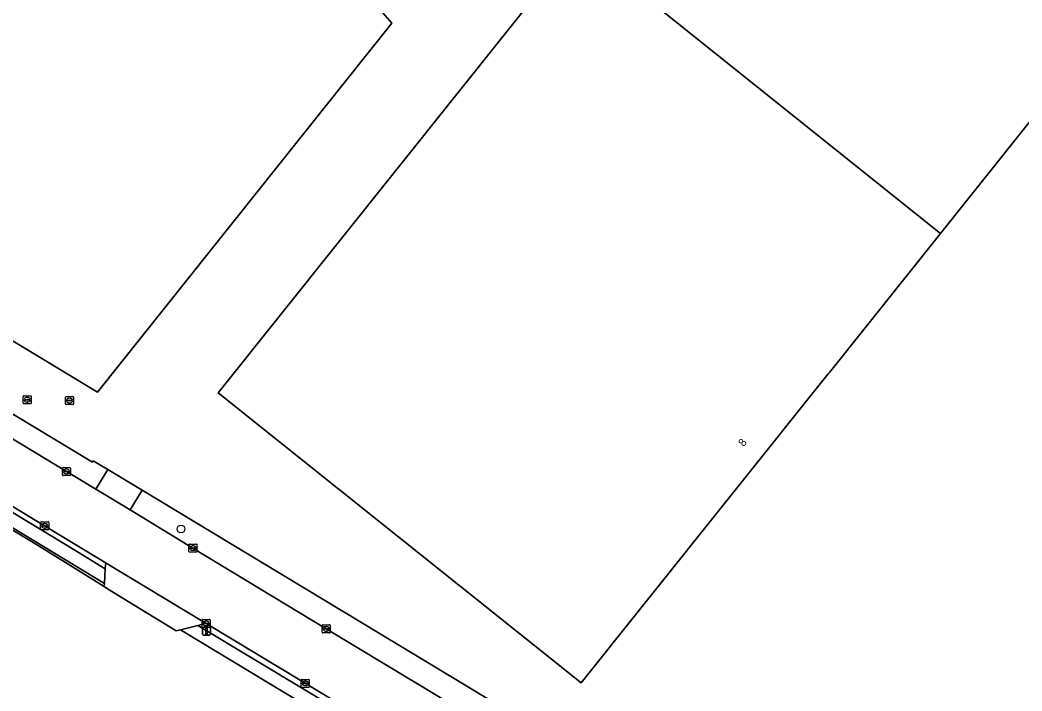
# Model space of a CAD drawing. Extents: x 156141 to 158132, y 385651 to 388333.
# Drawn here: x 156493.2 to 156618.4, y 386652.4 to 386736.2 of the extents above; entities that cross this region are included whole.
import ezdxf

# ---------------------------------------------------------------- set-up
doc = ezdxf.new("R2010")
doc.units = 0
for name, color, linetype in [('IMGEO_Berm_groen', 7, 'Continuous'), ('IMGEO_Boom', 7, 'Continuous'), ('IMGEO_Erf', 7, 'Continuous'), ('IMGEO_Groenvoorziening', 7, 'Continuous'), ('IMGEO_Hek', 7, 'Continuous'), ('IMGEO_Kolk', 7, 'Continuous'), ('IMGEO_Lichtmast', 7, 'Continuous'), ('IMGEO_Pand', 7, 'Continuous'), ('IMGEO_Pand_nummerreeks', 7, 'Continuous'), ('IMGEO_Rijbaan_lokaal_gesloten', 7, 'Continuous'), ('IMGEO_Rijbaan_lokaal_open', 7, 'Continuous'), ('IMGEO_Rioolput', 7, 'Continuous'), ('IMGEO_Voetpad_open', 7, 'Continuous')]:
    doc.layers.add(name, color=color, linetype=linetype)

msp = doc.modelspace()

# ---------------------------------------------------------------- linework, layer by layer
at = {"layer": 'IMGEO_Berm_groen'}
for points in [[(156446.32, 386703.25), (156430.51, 386712.82), (156415.55, 386721.84), (156409.65, 386725.4), (156409.23, 386724.85), (156455.5, 386696.88), (156500, 386669.95), (156503.82, 386667.63), (156503.85, 386668.18), (156503.94, 386668.34), (156500, 386670.72), (156496.24, 386672.99), (156479.61, 386683.07), (156461.25, 386694.2)], [(156485.28, 386691.16), (156484.15, 386688.74), (156498.97, 386679.77), (156500, 386679.15), (156502.64, 386677.55), (156504.13, 386680.02), (156502.3, 386681.12), (156502.21, 386680.95)]]:
    msp.add_lwpolyline(points, close=True, dxfattribs=at)
for points in [[(156508.42, 386677.43), (156506.91, 386674.97), (156514.77, 386670.21), (156531.43, 386660.13), (156545.85, 386651.42), (156560.8, 386642.39), (156577.46, 386632.32), (156594.13, 386622.23)], [(156596.8, 386624.11), (156508.42, 386677.43)]]:
    msp.add_lwpolyline(points, dxfattribs=at)
at = {"layer": 'IMGEO_Boom'}
msp.add_circle((156513.27, 386672.6), 0.489, dxfattribs=at)
at = {"layer": 'IMGEO_Erf'}
msp.add_lwpolyline([(156562.82, 386745.82), (156585.47, 386774.18), (156625.19, 386808.77), (156670.44, 386848.17), (156724.8, 386895.5), (156762.97, 386851.71), (156754.18, 386844.05), (156753.97, 386843.86), (156725.69, 386819.23), (156725.5, 386819.06), (156708.6, 386804.34), (156681.33, 386780.59), (156681.14, 386780.43), (156663.35, 386764.94), (156635.2, 386740.45), (156635.02, 386740.29), (156627.59, 386733.83), (156608.17, 386709.52), (156594.29, 386692.16), (156594.13, 386691.97), (156570.73, 386662.69), (156570.57, 386662.48), (156563.29, 386653.38), (156517.91, 386689.59)], close=True, dxfattribs=at)
for points in [[(156500, 386831.2), (156491.57, 386823.65), (156483.14, 386815.4), (156480.48, 386812.82), (156481.2, 386811.98), (156475.71, 386805.5), (156458.53, 386785.23), (156416.67, 386732.53), (156478.51, 386695.24), (156485.28, 386691.16), (156502.21, 386680.95), (156502.3, 386681.12), (156504.13, 386680.02), (156508.42, 386677.43), (156596.8, 386624.11)], [(156497.13, 386765.98), (156498.54, 386767.48), (156505.52, 386774.95), (156539.63, 386735.79), (156502.86, 386689.7), (156473.05, 386707.68), (156477.03, 386711.95), (156467.31, 386721.05), (156467.13, 386720.89), (156467.24, 386720.39)], [(156599.76, 386607.76), (156573.46, 386623.64), (156541.9, 386642.7), (156513.2, 386660.01), (156512.68, 386659.89), (156504.11, 386665.14), (156503.69, 386665.4), (156495.57, 386670.45), (156409.31, 386722.66), (156408.15, 386722.46), (156407.83, 386722.68), (156407.69, 386722.47), (156407.5, 386722.59), (156404.39, 386718.28), (156403.96, 386718.5), (156403.71, 386718.13)]]:
    msp.add_lwpolyline(points, dxfattribs=at)
at = {"layer": 'IMGEO_Groenvoorziening'}
msp.add_lwpolyline([(156503.72, 386665.8), (156500, 386668.05), (156454.55, 386695.56), (156408.24, 386723.56), (156407.5, 386722.59), (156407.69, 386722.47), (156407.83, 386722.68), (156408.15, 386722.46), (156409.31, 386722.66), (156495.57, 386670.45), (156503.69, 386665.4)], close=True, dxfattribs=at)
msp.add_lwpolyline([(156599.34, 386610.69), (156577.37, 386624), (156561.56, 386633.56), (156544.88, 386643.61), (156528.8, 386653.32), (156516.42, 386660.8), (156516.21, 386660.93), (156516.11, 386660.75), (156515.39, 386660.56), (156542.74, 386644.08), (156574.3, 386625.03), (156600.38, 386609.28)], dxfattribs=at)
at = {"layer": 'IMGEO_Hek'}
for points in [[(156485.28, 386691.16), (156502.21, 386680.95), (156502.3, 386681.12)], [(156596.8, 386624.11), (156502.3, 386681.12)]]:
    msp.add_lwpolyline(points, dxfattribs=at)
at = {"layer": 'IMGEO_Kolk'}
for p, q in [((156493.57, 386688.31), (156493.57, 386689.16)), ((156493.64, 386689.24), (156494.49, 386689.24)), ((156494.05, 386689.01), (156494.08, 386689.01)), ((156494.57, 386689.16), (156494.57, 386688.31)), ((156494.49, 386688.23), (156493.64, 386688.23)), ((156493.82, 386688.73), (156493.82, 386688.74)), ((156494.26, 386688.69), (156493.86, 386688.69)), ((156493.87, 386688.78), (156494.26, 386688.78)), ((156494.08, 386688.46), (156494.05, 386688.46)), ((156494.31, 386688.74), (156494.31, 386688.73)), ((156498.47, 386679.35), (156498.47, 386680.2)), ((156498.54, 386680.28), (156499.39, 386680.28)), ((156499.47, 386680.2), (156499.47, 386679.35)), ((156499.39, 386679.28), (156498.54, 386679.28)), ((156498.72, 386679.77), (156498.72, 386679.78)), ((156499.16, 386679.73), (156498.76, 386679.73)), ((156498.77, 386679.82), (156499.16, 386679.82)), ((156498.95, 386680.06), (156498.98, 386680.06)), ((156498.98, 386679.5), (156498.95, 386679.5)), ((156499.21, 386679.78), (156499.21, 386679.77)), ((156495.74, 386672.57), (156495.74, 386673.42)), ((156495.82, 386673.49), (156496.67, 386673.49)), ((156496, 386672.99), (156496, 386673)), ((156496.44, 386672.95), (156496.04, 386672.95)), ((156496.05, 386673.04), (156496.44, 386673.04)), ((156496.23, 386673.27), (156496.26, 386673.27)), ((156496.25, 386672.71), (156496.23, 386672.71)), ((156496.49, 386673), (156496.49, 386672.99)), ((156496.75, 386673.42), (156496.75, 386672.57)), ((156496.67, 386672.49), (156495.82, 386672.49)), ((156514.27, 386669.79), (156514.27, 386670.64)), ((156514.35, 386670.71), (156515.2, 386670.71)), ((156514.53, 386670.21), (156514.53, 386670.22)), ((156514.97, 386670.17), (156514.57, 386670.17)), ((156514.58, 386670.26), (156514.97, 386670.26)), ((156514.76, 386670.49), (156514.79, 386670.49)), ((156515.02, 386670.22), (156515.02, 386670.21)), ((156515.27, 386670.64), (156515.27, 386669.79)), ((156515.2, 386669.71), (156514.35, 386669.71)), ((156514.78, 386669.93), (156514.76, 386669.93)), ((156515.91, 386660.38), (156515.91, 386661.23)), ((156515.98, 386661.3), (156516.84, 386661.3)), ((156516.84, 386660.3), (156515.98, 386660.3)), ((156516.17, 386660.8), (156516.17, 386660.81)), ((156516.21, 386660.85), (156516.61, 386660.85)), ((156516.61, 386660.76), (156516.21, 386660.76)), ((156516.42, 386660.52), (156516.39, 386660.52)), ((156516.4, 386661.08), (156516.42, 386661.08)), ((156516.65, 386660.81), (156516.65, 386660.8)), ((156516.91, 386661.23), (156516.91, 386660.38)), ((156530.93, 386659.69), (156530.93, 386660.55)), ((156531, 386660.62), (156531.86, 386660.62)), ((156531.19, 386660.11), (156531.19, 386660.13)), ((156531.23, 386660.16), (156531.63, 386660.16)), ((156531.63, 386660.08), (156531.23, 386660.08)), ((156531.42, 386660.4), (156531.44, 386660.4)), ((156531.67, 386660.13), (156531.67, 386660.11)), ((156531.93, 386660.55), (156531.93, 386659.69)), ((156531.86, 386659.62), (156531, 386659.62)), ((156531.44, 386659.84), (156531.41, 386659.84)), ((156528.3, 386652.89), (156528.3, 386653.74)), ((156528.38, 386653.81), (156529.23, 386653.81)), ((156529.23, 386652.81), (156528.38, 386652.81)), ((156528.56, 386653.31), (156528.56, 386653.32)), ((156529, 386653.27), (156528.6, 386653.27)), ((156528.61, 386653.36), (156529, 386653.36)), ((156528.79, 386653.59), (156528.82, 386653.59)), ((156528.81, 386653.03), (156528.79, 386653.03)), ((156529.05, 386653.32), (156529.05, 386653.31)), ((156529.3, 386653.74), (156529.3, 386652.89))]:
    msp.add_line(p, q, dxfattribs=at)
for points in [[(156493.57, 386688.31), (156493.57, 386689.16)], [(156493.64, 386689.24), (156494.49, 386689.24)], [(156494.57, 386689.16), (156494.57, 386688.31)], [(156494.49, 386688.23), (156493.64, 386688.23)], [(156498.47, 386679.35), (156498.47, 386680.2)], [(156498.54, 386680.28), (156499.39, 386680.28)], [(156499.47, 386680.2), (156499.47, 386679.35)], [(156499.39, 386679.28), (156498.54, 386679.28)], [(156495.74, 386672.57), (156495.74, 386673.42)], [(156495.82, 386673.49), (156496.67, 386673.49)], [(156496.75, 386673.42), (156496.75, 386672.57)], [(156496.67, 386672.49), (156495.82, 386672.49)], [(156514.27, 386669.79), (156514.27, 386670.64)], [(156514.35, 386670.71), (156515.2, 386670.71)], [(156515.27, 386670.64), (156515.27, 386669.79)], [(156515.2, 386669.71), (156514.35, 386669.71)], [(156515.91, 386660.38), (156515.91, 386661.23)], [(156515.98, 386661.3), (156516.84, 386661.3)], [(156516.84, 386660.3), (156515.98, 386660.3)], [(156516.91, 386661.23), (156516.91, 386660.38)], [(156530.93, 386659.69), (156530.93, 386660.55)], [(156531, 386660.62), (156531.86, 386660.62)], [(156531.93, 386660.55), (156531.93, 386659.69)], [(156531.86, 386659.62), (156531, 386659.62)], [(156528.3, 386652.89), (156528.3, 386653.74)], [(156528.38, 386653.81), (156529.23, 386653.81)], [(156529.23, 386652.81), (156528.38, 386652.81)], [(156529.3, 386653.74), (156529.3, 386652.89)]]:
    msp.add_lwpolyline(points, dxfattribs=at)
for centre, radius, start, end in [((156493.64, 386689.16), 0.0765, 91.552, 178.448), ((156493.64, 386689.16), 0.0765, 91.552, 178.448), ((156494.49, 386689.16), 0.0765, 1.552, 88.448), ((156494.49, 386689.16), 0.0765, 1.552, 88.448), ((156493.64, 386688.31), 0.0765, 181.552, 268.448), ((156493.64, 386688.31), 0.0765, 181.552, 268.448), ((156493.86, 386688.74), 0.0403, 85.8775, 175.7526), ((156493.86, 386688.73), 0.0366, 178.938, 274.7102), ((156494.27, 386688.74), 0.0386, 1.7309, 96.639), ((156494.27, 386688.73), 0.043, 264.8664, 352.4533), ((156494.49, 386688.31), 0.0765, 271.552, 358.448), ((156494.49, 386688.31), 0.0765, 271.552, 358.448), ((156498.54, 386680.2), 0.0765, 91.552, 178.448), ((156498.54, 386680.2), 0.0765, 91.552, 178.448), ((156499.39, 386680.2), 0.0765, 1.552, 88.448), ((156499.39, 386680.2), 0.0765, 1.552, 88.448), ((156498.54, 386679.35), 0.0765, 181.552, 268.448), ((156498.54, 386679.35), 0.0765, 181.552, 268.448), ((156498.76, 386679.78), 0.0403, 85.8775, 175.7526), ((156498.76, 386679.77), 0.0366, 178.938, 274.7102), ((156499.17, 386679.78), 0.0386, 1.7309, 96.639), ((156499.17, 386679.78), 0.043, 264.8664, 352.4533), ((156499.39, 386679.35), 0.0765, 271.552, 358.448), ((156499.39, 386679.35), 0.0765, 271.552, 358.448), ((156495.82, 386673.42), 0.0765, 91.552, 178.448), ((156495.82, 386673.42), 0.0765, 91.552, 178.448), ((156496.04, 386673), 0.0403, 85.8775, 175.7526), ((156496.04, 386672.99), 0.0366, 178.938, 274.7102), ((156496.45, 386673), 0.0386, 1.7309, 96.639), ((156496.44, 386672.99), 0.043, 264.8664, 352.4533), ((156496.67, 386673.42), 0.0765, 1.552, 88.448), ((156496.67, 386673.42), 0.0765, 1.552, 88.448), ((156495.82, 386672.57), 0.0765, 181.552, 268.448), ((156495.82, 386672.57), 0.0765, 181.552, 268.448), ((156496.67, 386672.57), 0.0765, 271.552, 358.448), ((156496.67, 386672.57), 0.0765, 271.552, 358.448), ((156514.35, 386670.64), 0.0765, 91.552, 178.448), ((156514.35, 386670.64), 0.0765, 91.552, 178.448), ((156514.57, 386670.22), 0.0403, 85.8775, 175.7526), ((156514.57, 386670.21), 0.0366, 178.938, 274.7102), ((156514.98, 386670.22), 0.0386, 1.7309, 96.639), ((156514.97, 386670.21), 0.043, 264.8664, 352.4533), ((156515.2, 386670.64), 0.0765, 1.552, 88.448), ((156515.2, 386670.64), 0.0765, 1.552, 88.448), ((156514.35, 386669.79), 0.0765, 181.552, 268.448), ((156514.35, 386669.79), 0.0765, 181.552, 268.448), ((156515.2, 386669.79), 0.0765, 271.552, 358.448), ((156515.2, 386669.79), 0.0765, 271.552, 358.448), ((156515.99, 386661.23), 0.0765, 91.552, 178.448), ((156515.99, 386661.23), 0.0765, 91.552, 178.448), ((156515.99, 386660.38), 0.0765, 181.552, 268.448), ((156515.99, 386660.38), 0.0765, 181.552, 268.448), ((156516.21, 386660.81), 0.0403, 85.8775, 175.7526), ((156516.2, 386660.8), 0.0366, 178.938, 274.7102), ((156516.61, 386660.81), 0.0386, 1.7309, 96.639), ((156516.61, 386660.8), 0.043, 264.8664, 352.4533), ((156516.83, 386661.23), 0.0765, 1.552, 88.448), ((156516.83, 386661.23), 0.0765, 1.552, 88.448), ((156516.83, 386660.38), 0.0765, 271.552, 358.448), ((156516.83, 386660.38), 0.0765, 271.552, 358.448), ((156531.01, 386660.55), 0.0765, 91.552, 178.448), ((156531.01, 386660.55), 0.0765, 91.552, 178.448), ((156531.23, 386660.12), 0.0403, 85.8775, 175.7526), ((156531.22, 386660.11), 0.0366, 178.938, 274.7102), ((156531.63, 386660.13), 0.0386, 1.7309, 96.639), ((156531.63, 386660.12), 0.043, 264.8664, 352.4533), ((156531.85, 386660.55), 0.0765, 1.552, 88.448), ((156531.85, 386660.55), 0.0765, 1.552, 88.448), ((156531.01, 386659.7), 0.0765, 181.552, 268.448), ((156531.01, 386659.7), 0.0765, 181.552, 268.448), ((156531.85, 386659.7), 0.0765, 271.552, 358.448), ((156531.85, 386659.7), 0.0765, 271.552, 358.448), ((156528.38, 386653.74), 0.0765, 91.552, 178.448), ((156528.38, 386653.74), 0.0765, 91.552, 178.448), ((156528.38, 386652.89), 0.0765, 181.552, 268.448), ((156528.38, 386652.89), 0.0765, 181.552, 268.448), ((156528.6, 386653.32), 0.0403, 85.8775, 175.7526), ((156528.6, 386653.31), 0.0366, 178.938, 274.7102), ((156529.01, 386653.32), 0.0386, 1.7309, 96.639), ((156529, 386653.31), 0.043, 264.8664, 352.4533), ((156529.23, 386653.74), 0.0765, 1.552, 88.448), ((156529.23, 386653.74), 0.0765, 1.552, 88.448), ((156529.23, 386652.89), 0.0765, 271.552, 358.448), ((156529.23, 386652.89), 0.0765, 271.552, 358.448)]:
    msp.add_arc(centre, radius, start, end, dxfattribs=at)
for centre, major_axis, ratio, start_param, end_param in [((156494.05, 386688.73), (-0.387, 0.002), 0.722429, 4.712389, 7.853982), ((156494.08, 386688.73), (-0.39, 0.002), 0.717154, 1.570796, 4.712389), ((156498.95, 386679.78), (-0.387, 0.002), 0.722429, 4.712389, 7.853982), ((156498.98, 386679.78), (-0.39, 0.002), 0.717154, 1.570796, 4.712389), ((156496.23, 386672.99), (-0.387, 0.002), 0.722429, 4.712389, 7.853982), ((156496.26, 386672.99), (-0.39, 0.002), 0.717154, 1.570796, 4.712389), ((156514.76, 386670.21), (-0.387, 0.002), 0.722429, 4.712389, 7.853982), ((156514.78, 386670.21), (-0.39, 0.002), 0.717154, 1.570796, 4.712389), ((156516.4, 386660.8), (-0.387, 0.002), 0.722429, 4.712389, 7.853982), ((156516.42, 386660.8), (-0.39, 0.002), 0.717154, 1.570796, 4.712389), ((156531.42, 386660.12), (-0.387, 0.002), 0.722429, 4.712389, 7.853982), ((156531.44, 386660.12), (-0.39, 0.002), 0.717154, 1.570796, 4.712389), ((156528.79, 386653.31), (-0.387, 0.002), 0.722429, 4.712389, 7.853982), ((156528.81, 386653.31), (-0.39, 0.002), 0.717154, 1.570796, 4.712389)]:
    msp.add_ellipse(centre, major_axis=major_axis, ratio=ratio, start_param=start_param, end_param=end_param, dxfattribs=at)
at = {"layer": 'IMGEO_Lichtmast'}
for p, q in [((156515.96, 386659.44), (156515.96, 386660.24)), ((156515.96, 386660.24), (156515.96, 386659.44)), ((156516.06, 386660.34), (156516.85, 386660.34)), ((156516.85, 386660.34), (156516.06, 386660.34)), ((156516.95, 386660.24), (156516.95, 386659.44)), ((156516.95, 386659.44), (156516.95, 386660.24)), ((156516.85, 386659.34), (156516.06, 386659.34)), ((156516.06, 386659.34), (156516.85, 386659.34))]:
    msp.add_line(p, q, dxfattribs=at)
msp.add_lwpolyline([(156516.38, 386660.22), (156516.53, 386660.22), (156516.53, 386659.47), (156516.38, 386659.47), (156516.38, 386660.22)], dxfattribs=at)
for centre, start, end in [((156516.06, 386660.24), 90, 180), ((156516.06, 386660.24), 90, 180), ((156516.85, 386660.24), 0, 90), ((156516.85, 386660.24), 360, 90), ((156516.06, 386659.44), 180, 270), ((156516.06, 386659.44), 180, 270), ((156516.85, 386659.44), 270, 0), ((156516.85, 386659.44), 270, 0)]:
    msp.add_arc(centre, 0.1, start, end, dxfattribs=at)
at = {"layer": 'IMGEO_Pand'}
for points in [[(156562.82, 386745.82), (156608.17, 386709.52), (156627.59, 386733.83), (156635.02, 386740.29), (156635.2, 386740.45), (156663.35, 386764.94), (156625.19, 386808.77), (156585.47, 386774.18)], [(156562.82, 386745.82), (156517.91, 386689.59), (156563.29, 386653.38), (156570.57, 386662.48), (156570.73, 386662.69), (156594.13, 386691.97), (156594.29, 386692.16), (156608.17, 386709.52)]]:
    msp.add_lwpolyline(points, close=True, dxfattribs=at)
msp.add_lwpolyline([(156467.24, 386720.39), (156467.13, 386720.89), (156467.31, 386721.05), (156477.03, 386711.95), (156473.05, 386707.68), (156502.86, 386689.7), (156539.63, 386735.79), (156505.52, 386774.95), (156498.54, 386767.48), (156497.13, 386765.98), (156473.36, 386788.27), (156436.99, 386749.49), (156441.14, 386745.62), (156440.94, 386745.41)], dxfattribs=at)
at = {"layer": 'IMGEO_Rijbaan_lokaal_gesloten'}
for points in [[(156594.13, 386622.23), (156577.46, 386632.32), (156560.8, 386642.39), (156545.85, 386651.42), (156531.43, 386660.13), (156514.77, 386670.21), (156506.91, 386674.97), (156502.64, 386677.55), (156500, 386679.15), (156498.97, 386679.77), (156484.15, 386688.74), (156482.32, 386689.85), (156475.76, 386693.82), (156466.52, 386699.4), (156449.02, 386710), (156434.06, 386719.02), (156417.39, 386729.09), (156414.14, 386731.05), (156411.52, 386732.63), (156409.81, 386733.66), (156406.48, 386735.66)], [(156401.63, 386730.01), (156401.72, 386730.17), (156401.96, 386730.03), (156405.46, 386727.92), (156407.17, 386726.89), (156409.65, 386725.4), (156415.55, 386721.84), (156430.51, 386712.82), (156446.32, 386703.25), (156461.25, 386694.2), (156479.61, 386683.07), (156496.24, 386672.99), (156500, 386670.72), (156503.94, 386668.34), (156516.21, 386660.93), (156516.42, 386660.8), (156528.8, 386653.32), (156544.88, 386643.61), (156561.56, 386633.56), (156577.37, 386624), (156599.34, 386610.69)]]:
    msp.add_lwpolyline(points, dxfattribs=at)
at = {"layer": 'IMGEO_Rijbaan_lokaal_open'}
msp.add_lwpolyline([(156508.42, 386677.43), (156504.13, 386680.02), (156502.64, 386677.55), (156506.91, 386674.97)], close=True, dxfattribs=at)
at = {"layer": 'IMGEO_Rioolput'}
for p, q in [((156498.84, 386688.21), (156498.84, 386689.07)), ((156498.92, 386689.14), (156499.77, 386689.14)), ((156499.33, 386688.92), (156499.36, 386688.92)), ((156499.85, 386689.07), (156499.85, 386688.21)), ((156499.77, 386688.14), (156498.92, 386688.14)), ((156499.1, 386688.63), (156499.1, 386688.65)), ((156499.54, 386688.6), (156499.14, 386688.6)), ((156499.15, 386688.68), (156499.54, 386688.68)), ((156499.35, 386688.36), (156499.33, 386688.36)), ((156499.59, 386688.65), (156499.59, 386688.63))]:
    msp.add_line(p, q, dxfattribs=at)
for points in [[(156498.84, 386688.21), (156498.84, 386689.07)], [(156498.92, 386689.14), (156499.77, 386689.14)], [(156499.85, 386689.07), (156499.85, 386688.21)], [(156499.77, 386688.14), (156498.92, 386688.14)]]:
    msp.add_lwpolyline(points, dxfattribs=at)
for centre, radius, start, end in [((156498.92, 386689.06), 0.0765, 91.552, 178.448), ((156498.92, 386689.06), 0.0765, 91.552, 178.448), ((156499.77, 386689.06), 0.0765, 1.552, 88.448), ((156499.77, 386689.06), 0.0765, 1.552, 88.448), ((156498.92, 386688.21), 0.0765, 181.552, 268.448), ((156498.92, 386688.21), 0.0765, 181.552, 268.448), ((156499.14, 386688.64), 0.0403, 85.8775, 175.7526), ((156499.14, 386688.63), 0.0366, 178.938, 274.7102), ((156499.55, 386688.64), 0.0386, 1.7309, 96.639), ((156499.54, 386688.64), 0.043, 264.8664, 352.4533), ((156499.77, 386688.21), 0.0765, 271.552, 358.448), ((156499.77, 386688.21), 0.0765, 271.552, 358.448)]:
    msp.add_arc(centre, radius, start, end, dxfattribs=at)
for centre, major_axis, ratio, start_param, end_param in [((156499.33, 386688.64), (-0.387, 0.002), 0.722429, 4.712389, 7.853982), ((156499.36, 386688.64), (-0.39, 0.002), 0.717154, 1.570796, 4.712389)]:
    msp.add_ellipse(centre, major_axis=major_axis, ratio=ratio, start_param=start_param, end_param=end_param, dxfattribs=at)
at = {"layer": 'IMGEO_Voetpad_open'}
for points in [[(156408.24, 386723.56), (156454.55, 386695.56), (156500, 386668.05), (156503.72, 386665.8), (156503.82, 386667.63), (156500, 386669.95), (156455.5, 386696.88), (156409.23, 386724.85)], [(156512.68, 386659.89), (156513.2, 386660.01), (156515.39, 386660.56), (156516.11, 386660.75), (156516.21, 386660.93), (156503.94, 386668.34), (156503.85, 386668.18), (156503.82, 386667.63), (156503.72, 386665.8), (156503.69, 386665.4), (156504.11, 386665.14)]]:
    msp.add_lwpolyline(points, close=True, dxfattribs=at)
msp.add_lwpolyline([(156600.38, 386609.28), (156574.3, 386625.03), (156542.74, 386644.08), (156515.39, 386660.56), (156513.2, 386660.01), (156541.9, 386642.7), (156573.46, 386623.64), (156599.76, 386607.76)], dxfattribs=at)

# ---------------------------------------------------------------- texts
at = {"layer": 'IMGEO_Pand_nummerreeks'}
msp.add_text('8', height=1, rotation=51.3646, dxfattribs=at).set_placement((156583.59, 386682.81))

doc.saveas('drawing.dxf')
